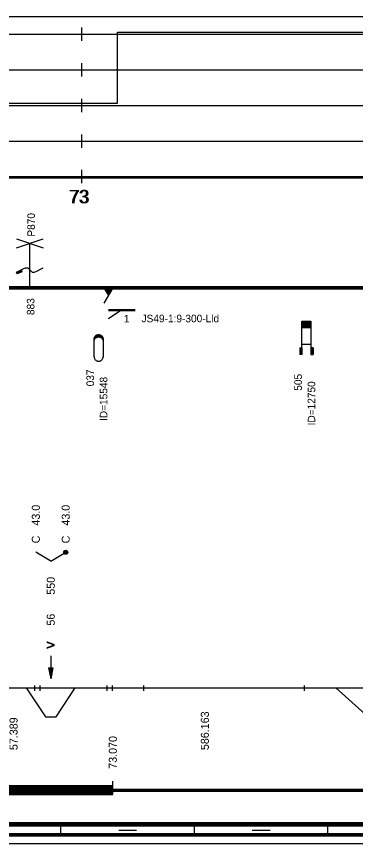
# Model space of a CAD drawing. Extents: x 2 to 10148, y 0 to 380.
# Drawn here: x 7585 to 7661.2, y 0 to 186 of the extents above; entities that cross this region are included whole.
import ezdxf

# ---------------------------------------------------------------- set-up
doc = ezdxf.new("R2010")
doc.units = 0
for name, color, linetype in [('CARA_S_OBJEKTY', 7, 'Continuous'), ('KRIV1_CARA', 7, 'Continuous'), ('KRIV1_TEXT', 7, 'Continuous'), ('L_OBJEKTY_TEXT', 7, 'Continuous'), ('L_OBJEKTY_TVAR', 7, 'Continuous'), ('OBJEKTY_TEXT', 7, 'Continuous'), ('OBJEKTY_TVAR', 7, 'Continuous'), ('RAM', 7, 'Continuous'), ('RYCHL_A', 7, 'Continuous'), ('RYCHL_B', 7, 'Continuous'), ('RYCHL_RASTR', 7, 'Continuous'), ('RYCHL_STAN', 7, 'Continuous'), ('STAN_CARA', 7, 'Continuous')]:
    doc.layers.add(name, color=color, linetype=linetype)

msp = doc.modelspace()

# ---------------------------------------------------------------- linework, layer by layer
for p, q in [((7589.02, 35.51), (7589.02, 34.32)), ((7590.22, 35.51), (7590.22, 34.32)), ((7605.34, 35.51), (7605.34, 34.32)), ((7606.53, 35.51), (7606.53, 34.32)), ((7613.53, 35.51), (7613.53, 34.32)), ((7649.7, 35.51), (7649.7, 34.32))]:
    msp.add_line(p, q)
at = {"layer": 'CARA_S_OBJEKTY'}
for p, q in [((6872.96, 125.25), (8072.18, 125.25)), ((6872.96, 125), (8072.18, 125)), ((6872.96, 124.75), (8072.18, 124.75))]:
    msp.add_line(p, q, dxfattribs=at)
at = {"layer": 'KRIV1_CARA'}
for p, q in [((6872.96, 35), (8072.18, 35)), ((7587.19, 35), (7591.49, 28.45)), ((7593.91, 28.45), (7598.21, 35)), ((7656.82, 35), (7667.62, 25.27)), ((7591.49, 28.45), (7593.91, 28.45))]:
    msp.add_line(p, q, dxfattribs=at)
at = {"layer": 'KRIV1_TEXT'}
for p, q in [((7592.7, 63.5), (7589.34, 65.5)), ((7592.7, 63.5), (7596.06, 65.5)), ((7592.93, 44.03), (7592.93, 44.03)), ((7592.93, 44.03), (7592.93, 44.03)), ((7592.7, 42.2), (7592.7, 42.2)), ((7592.7, 42.2), (7592.7, 40)), ((7592.2, 39.5), (7592.7, 37)), ((7592.2, 39.5), (7593.2, 39.5)), ((7592.3, 39.5), (7592.7, 37.5)), ((7592.4, 39.5), (7592.7, 38)), ((7592.5, 39.5), (7592.7, 38.5)), ((7592.6, 39.5), (7592.7, 39)), ((7592.7, 40), (7592.7, 37)), ((7593.2, 39.5), (7592.7, 37)), ((7593.1, 39.5), (7592.7, 37.5)), ((7593, 39.5), (7592.7, 38)), ((7592.9, 39.5), (7592.7, 38.5)), ((7592.8, 39.5), (7592.7, 39)), ((7592.7, 39.5), (7592.7, 39.5)), ((7592.7, 39.5), (7592.7, 39.5))]:
    msp.add_line(p, q, dxfattribs=at)
for radius in [0.45, 0.3, 0.15]:
    msp.add_circle((7596.06, 65.5), radius, dxfattribs=at)
at = {"layer": 'L_OBJEKTY_TVAR'}
for p, q in [((7606.65, 11), (7606.65, 14)), ((7525.43, 13), (7606.65, 13)), ((7525.43, 12.75), (7606.65, 12.75)), ((7525.43, 12.5), (7606.65, 12.5)), ((7525.43, 12.25), (7606.65, 12.25)), ((7525.43, 12), (7606.65, 12)), ((7525.43, 11.75), (7606.65, 11.75)), ((7525.43, 11.5), (7606.65, 11.5)), ((7525.43, 11.25), (7606.65, 11.25)), ((7525.43, 11), (7606.65, 11))]:
    msp.add_line(p, q, dxfattribs=at)
at = {"layer": 'OBJEKTY_TVAR'}
for p, q in [((7585.03, 134), (7591.03, 136)), ((7585.03, 136), (7591.03, 134)), ((7588.03, 125), (7588.03, 135)), ((7585.03, 128.5), (7586.03, 129)), ((7585.23, 128.1), (7585.03, 128.5)), ((7585.13, 128.3), (7586.13, 128.8)), ((7586.23, 128.6), (7585.23, 128.1)), ((7586.03, 129), (7586.53, 129.25)), ((7586.03, 129), (7586.23, 128.6)), ((7586.53, 129.25), (7587.03, 129.5)), ((7587.03, 129.5), (7587.53, 129.5)), ((7587.53, 129.5), (7588.03, 129)), ((7588.03, 129), (7588.53, 128.5)), ((7588.53, 128.5), (7589.03, 128.5)), ((7589.03, 128.5), (7589.69, 128.83)), ((7589.69, 128.83), (7590.36, 129.17)), ((7590.36, 129.17), (7591.03, 129.5)), ((7604.65, 125), (7605.65, 123.27)), ((7606.65, 125), (7604.65, 121.54)), ((7604.8, 125), (7605.73, 123.4)), ((7604.95, 125), (7605.8, 123.53)), ((7605.1, 125), (7605.88, 123.66)), ((7605.25, 125), (7605.95, 123.79)), ((7605.4, 125), (7606.03, 123.92)), ((7605.55, 125), (7606.1, 124.05)), ((7605.7, 125), (7606.18, 124.18)), ((7605.85, 125), (7606.25, 124.31)), ((7606, 125), (7606.33, 124.44)), ((7606.15, 125), (7606.4, 124.57)), ((7606.3, 125), (7606.48, 124.7)), ((7606.45, 125), (7606.55, 124.83)), ((7605.65, 120.12), (7611.65, 120.12)), ((7605.65, 120), (7611.65, 120)), ((7608.65, 120), (7605.65, 118)), ((7605.65, 119.88), (7611.65, 119.88)), ((7649.16, 110), (7649.16, 117.5)), ((7649.16, 117.5), (7651.16, 117.5)), ((7649.16, 117.45), (7651.16, 117.45)), ((7649.16, 117.4), (7651.16, 117.4)), ((7649.16, 117.35), (7651.16, 117.35)), ((7649.16, 117.3), (7651.16, 117.3)), ((7649.16, 117.25), (7651.16, 117.25)), ((7649.16, 117.2), (7651.16, 117.2)), ((7651.16, 117.5), (7651.16, 110)), ((7649.16, 117.15), (7651.16, 117.15)), ((7649.16, 117.1), (7651.16, 117.1)), ((7649.16, 117.05), (7651.16, 117.05)), ((7649.16, 117), (7651.16, 117)), ((7649.16, 116.95), (7651.16, 116.95)), ((7649.16, 116.9), (7651.16, 116.9)), ((7649.16, 116.85), (7651.16, 116.85)), ((7649.16, 116.8), (7651.16, 116.8)), ((7649.16, 116.75), (7651.16, 116.75)), ((7649.16, 116.7), (7651.16, 116.7)), ((7649.16, 116.65), (7651.16, 116.65)), ((7649.16, 116.6), (7651.16, 116.6)), ((7649.16, 116.55), (7651.16, 116.55)), ((7649.16, 116.5), (7651.16, 116.5)), ((7649.16, 116.45), (7651.16, 116.45)), ((7649.16, 116.4), (7651.16, 116.4)), ((7649.16, 116.35), (7651.16, 116.35)), ((7649.16, 116.3), (7651.16, 116.3)), ((7649.16, 116.25), (7651.16, 116.25)), ((7649.16, 116.2), (7651.16, 116.2)), ((7649.16, 116.15), (7651.16, 116.15)), ((7649.16, 116.1), (7651.16, 116.1)), ((7649.16, 116.05), (7651.16, 116.05)), ((7602.46, 113.46), (7602.47, 113.61)), ((7602.46, 113.51), (7602.64, 113.51)), ((7602.46, 109.46), (7602.46, 113.46)), ((7602.46, 113.46), (7602.61, 113.46)), ((7602.47, 113.61), (7602.51, 113.77)), ((7602.47, 113.61), (7602.72, 113.61)), ((7602.47, 113.56), (7602.68, 113.56)), ((7602.48, 113.66), (7602.77, 113.66)), ((7602.49, 113.71), (7602.83, 113.71)), ((7602.51, 113.77), (7602.57, 113.91)), ((7602.51, 113.76), (7602.89, 113.76)), ((7602.52, 113.81), (7602.97, 113.81)), ((7602.54, 113.86), (7603.08, 113.86)), ((7602.57, 113.91), (7602.63, 114.02)), ((7602.57, 113.91), (7603.23, 113.91)), ((7602.57, 113.39), (7602.63, 113.49)), ((7602.59, 113.96), (7604.33, 113.96)), ((7602.62, 114.01), (7604.3, 114.01)), ((7602.63, 114.02), (7602.72, 114.14)), ((7602.63, 113.49), (7602.72, 113.61)), ((7602.66, 114.06), (7604.26, 114.06)), ((7602.7, 114.11), (7604.22, 114.11)), ((7602.72, 114.14), (7602.81, 114.22)), ((7602.72, 113.61), (7602.81, 113.7)), ((7602.75, 114.16), (7604.17, 114.16)), ((7602.8, 114.21), (7604.12, 114.21)), ((7602.81, 114.22), (7602.94, 114.31)), ((7602.81, 113.7), (7602.94, 113.79)), ((7602.86, 114.26), (7604.06, 114.26)), ((7602.93, 114.31), (7603.99, 114.31)), ((7602.94, 114.31), (7603.07, 114.38)), ((7602.94, 113.79), (7603.07, 113.86)), ((7603.02, 114.36), (7603.9, 114.36)), ((7603.07, 114.38), (7603.1, 114.39)), ((7603.07, 113.86), (7603.1, 113.87)), ((7603.1, 114.39), (7603.22, 114.43)), ((7603.1, 113.87), (7603.22, 113.91)), ((7603.15, 114.41), (7603.77, 114.41)), ((7603.22, 114.43), (7603.36, 114.45)), ((7603.22, 113.91), (7603.36, 113.93)), ((7603.36, 114.45), (7603.47, 114.46)), ((7603.36, 113.93), (7603.47, 113.94)), ((7603.47, 114.46), (7603.6, 114.45)), ((7603.47, 113.94), (7603.6, 113.93)), ((7603.6, 114.45), (7603.73, 114.42)), ((7603.6, 113.93), (7603.73, 113.9)), ((7603.69, 113.91), (7604.35, 113.91)), ((7603.73, 114.42), (7603.84, 114.39)), ((7603.73, 113.9), (7603.84, 113.86)), ((7603.84, 114.39), (7603.95, 114.33)), ((7603.84, 113.86), (7604.38, 113.86)), ((7603.84, 113.86), (7603.95, 113.81)), ((7603.95, 114.33), (7604.02, 114.28)), ((7603.95, 113.81), (7604.4, 113.81)), ((7603.95, 113.81), (7604.02, 113.76)), ((7604.02, 114.28), (7604.17, 114.17)), ((7604.02, 113.76), (7604.17, 113.64)), ((7604.03, 113.76), (7604.41, 113.76)), ((7604.09, 113.71), (7604.43, 113.71)), ((7604.15, 113.66), (7604.44, 113.66)), ((7604.17, 114.17), (7604.25, 114.07)), ((7604.17, 113.64), (7604.25, 113.55)), ((7604.2, 113.61), (7604.45, 113.61)), ((7604.24, 113.56), (7604.45, 113.56)), ((7604.25, 114.07), (7604.34, 113.94)), ((7604.25, 113.55), (7604.34, 113.42)), ((7604.28, 113.51), (7604.46, 113.51)), ((7604.31, 113.46), (7604.46, 113.46)), ((7604.34, 113.94), (7604.38, 113.85)), ((7604.38, 113.85), (7604.42, 113.73)), ((7604.42, 113.73), (7604.45, 113.61)), ((7604.45, 113.61), (7604.46, 113.52)), ((7604.46, 113.52), (7604.46, 113.46)), ((7604.46, 113.46), (7604.46, 109.46)), ((7602.46, 113.41), (7602.58, 113.41)), ((7602.46, 113.36), (7602.55, 113.36)), ((7602.46, 113.31), (7602.53, 113.31)), ((7602.46, 113.26), (7602.51, 113.26)), ((7602.46, 113.21), (7602.5, 113.21)), ((7602.46, 113.16), (7602.49, 113.16)), ((7602.46, 113.11), (7602.48, 113.11)), ((7602.46, 112.94), (7602.47, 113.09)), ((7602.46, 113.06), (7602.47, 113.06)), ((7602.47, 113.09), (7602.51, 113.24)), ((7602.51, 113.24), (7602.57, 113.39)), ((7604.34, 113.42), (7604.38, 113.33)), ((7604.34, 113.41), (7604.46, 113.41)), ((7604.37, 113.36), (7604.46, 113.36)), ((7604.38, 113.33), (7604.42, 113.2)), ((7604.39, 113.31), (7604.46, 113.31)), ((7604.41, 113.26), (7604.46, 113.26)), ((7604.42, 113.21), (7604.46, 113.21)), ((7604.42, 113.2), (7604.45, 113.09)), ((7604.43, 113.16), (7604.46, 113.16)), ((7604.44, 113.11), (7604.46, 113.11)), ((7604.45, 113.09), (7604.46, 112.99)), ((7604.45, 113.06), (7604.46, 113.06)), ((7604.46, 112.99), (7604.46, 112.94)), ((7649.16, 112.31), (7651.16, 112.31)), ((7648.66, 111.5), (7649.16, 111.5)), ((7648.66, 111.5), (7648.66, 110)), ((7649.16, 110), (7648.66, 110)), ((7648.71, 111.5), (7648.71, 110)), ((7648.76, 111.5), (7648.76, 110)), ((7648.81, 111.5), (7648.81, 110)), ((7648.86, 111.5), (7648.86, 110)), ((7648.91, 111.5), (7648.91, 110)), ((7648.96, 111.5), (7648.96, 110)), ((7649.01, 111.5), (7649.01, 110)), ((7649.06, 111.5), (7649.06, 110)), ((7649.11, 111.5), (7649.11, 110)), ((7651.66, 111.5), (7651.16, 111.5)), ((7651.16, 110), (7651.66, 110)), ((7651.21, 111.5), (7651.21, 110)), ((7651.26, 111.5), (7651.26, 110)), ((7651.31, 111.5), (7651.31, 110)), ((7651.36, 111.5), (7651.36, 110)), ((7651.41, 111.5), (7651.41, 110)), ((7651.46, 111.5), (7651.46, 110)), ((7651.51, 111.5), (7651.51, 110)), ((7651.56, 111.5), (7651.56, 110)), ((7651.61, 111.5), (7651.61, 110)), ((7651.66, 111.5), (7651.66, 110)), ((7602.46, 109.46), (7602.47, 109.31)), ((7602.47, 109.31), (7602.51, 109.16)), ((7602.51, 109.16), (7602.57, 109.01)), ((7602.57, 109.01), (7602.63, 108.91)), ((7602.63, 108.91), (7602.72, 108.79)), ((7602.72, 108.79), (7602.81, 108.7)), ((7602.81, 108.7), (7602.94, 108.61)), ((7602.94, 108.61), (7603.07, 108.54)), ((7603.07, 108.54), (7603.1, 108.53)), ((7603.1, 108.53), (7603.22, 108.49)), ((7603.22, 108.49), (7603.36, 108.47)), ((7603.36, 108.47), (7603.47, 108.46)), ((7603.47, 108.46), (7603.6, 108.47)), ((7603.6, 108.47), (7603.73, 108.5)), ((7603.73, 108.5), (7603.84, 108.54)), ((7603.84, 108.54), (7603.95, 108.59)), ((7603.95, 108.59), (7604.02, 108.64)), ((7604.02, 108.64), (7604.17, 108.76)), ((7604.17, 108.76), (7604.25, 108.86)), ((7604.25, 108.86), (7604.34, 108.98)), ((7604.34, 108.98), (7604.38, 109.07)), ((7604.38, 109.07), (7604.42, 109.2)), ((7604.42, 109.2), (7604.45, 109.31)), ((7604.45, 109.31), (7604.46, 109.41)), ((7604.46, 109.41), (7604.46, 109.46))]:
    msp.add_line(p, q, dxfattribs=at)
at = {"layer": 'RAM'}
for p, q in [((6872.96, 4.75), (8072.18, 4.75)), ((6872.96, 4.5), (8072.18, 4.5)), ((6872.96, 4.25), (8072.18, 4.25)), ((6872.96, 4), (8072.18, 4)), ((7595, 2), (7595, 4)), ((7625, 2), (7625, 4)), ((7655, 2), (7655, 4)), ((6872.96, 2.25), (8072.18, 2.25)), ((6872.96, 2), (8072.18, 2)), ((7608, 3), (7612, 3)), ((7638, 3), (7642, 3)), ((6872.96, 1.75), (8072.18, 1.75)), ((6872.96, 0), (8072.18, 0))]:
    msp.add_line(p, q, dxfattribs=at)
at = {"layer": 'RYCHL_A'}
for p, q in [((7607.68, 166.5), (7607.68, 182.5)), ((7607.68, 182.5), (7998.28, 182.5)), ((7525.68, 166.5), (7607.68, 166.5))]:
    msp.add_line(p, q, dxfattribs=at)
at = {"layer": 'RYCHL_B'}
msp.add_line((7460.44, 186), (7765.91, 186), dxfattribs=at)
at = {"layer": 'RYCHL_RASTR'}
for p, q in [((7599.68, 180.5), (7599.68, 183.5)), ((6869.05, 182), (8074.39, 182)), ((7599.68, 172.5), (7599.68, 175.5)), ((6869.05, 174), (8074.39, 174)), ((7599.68, 164.5), (7599.68, 167.5)), ((6869.05, 166), (8074.4, 166)), ((7599.68, 156.5), (7599.68, 159.5)), ((6869.05, 158), (8074.39, 158)), ((7599.68, 148.5), (7599.68, 151.5)), ((6872.96, 150), (8072.18, 150)), ((6872.96, 149.75), (8072.18, 149.75))]:
    msp.add_line(p, q, dxfattribs=at)
at = {"layer": 'STAN_CARA'}
for p, q in [((7301.18, 12.25), (7798.18, 12.25)), ((7301.18, 12), (7798.18, 12)), ((7301.18, 12), (7798.18, 12)), ((7301.18, 11.75), (7798.18, 11.75))]:
    msp.add_line(p, q, dxfattribs=at)

# ---------------------------------------------------------------- texts
at = {"layer": 'KRIV1_TEXT'}
for s, p in [('43.0', (7590.24, 71.5)), ('43.0', (7596.96, 71.5)), ('C', (7590.24, 67.5)), ('C', (7596.96, 67.5)), ('550', (7593.6, 55.95)), ('56', (7593.6, 49)), ('V', (7593.6, 43.9)), ('V', (7593.6, 43.75)), ('57.389', (7585.24, 21)), ('586.163', (7628.24, 21))]:
    msp.add_text(s, height=1.8, rotation=90, dxfattribs=at).set_placement(p)
at = {"layer": 'L_OBJEKTY_TEXT'}
msp.add_text('73.070', height=1.8, rotation=90, dxfattribs=at).set_placement((7607.55, 16.8))
at = {"layer": 'OBJEKTY_TEXT'}
for s, p in [('P870', (7589.14, 136.5)), ('883', (7589.03, 118.85)), ('037', (7602.42, 102.83)), ('ID=15548', (7605.42, 95.03)), ('505', (7649.16, 101.83)), ('ID=12750', (7652.16, 94.03))]:
    msp.add_text(s, height=1.7, rotation=90, dxfattribs=at).set_placement(p)
for s, p in [('1', (7609.11, 117.19)), ('JS49-1:9-300-Lld', (7613.11, 117.23))]:
    msp.add_text(s, height=1.7, dxfattribs=at).set_placement(p)
at = {"layer": 'RYCHL_STAN'}
for p in [(7596.74, 144), (7596.99, 144)]:
    msp.add_text('73', height=3, dxfattribs=at).set_placement(p)

doc.saveas('drawing.dxf')
